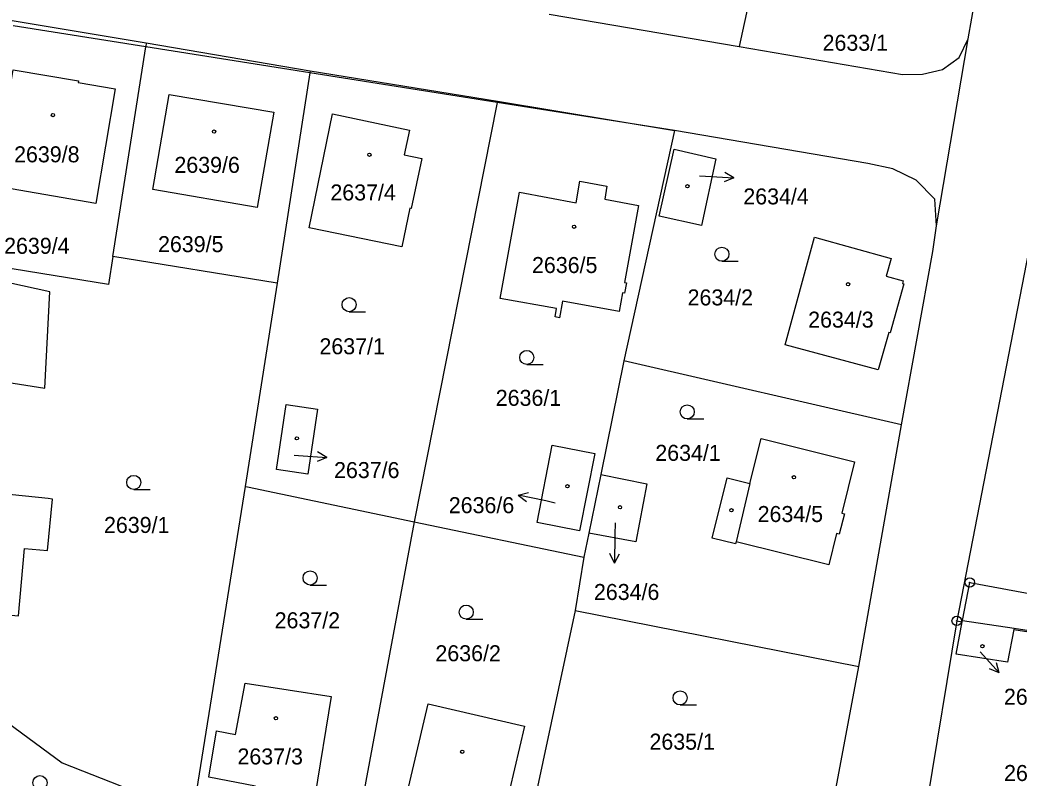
# Model space of a CAD drawing. Extents: x -733394 to -722299, y -1082822 to -1075049.
# Drawn here: x -728260.3 to -728154.2, y -1078281.8 to -1078201.3 of the extents above; entities that cross this region are included whole.
import ezdxf

# ---------------------------------------------------------------- set-up
doc = ezdxf.new("R2010")
doc.units = 0
for name, color, linetype in [('Hranice parcel', 7, 'Continuous'), ('Parcelní čísla', 7, 'Continuous'), ('Pop  PČ popisy', 7, 'Continuous'), ('Vnitřní kresba', 7, 'Continuous'), ('Značky bodu BP', 7, 'Continuous'), ('Značky budov', 7, 'Continuous'), ('Značky kultur', 7, 'Continuous')]:
    doc.layers.add(name, color=color, linetype=linetype)

msp = doc.modelspace()

# ---------------------------------------------------------------- linework, layer by layer
at = {"layer": 'Hranice parcel'}
for p, q in [((-728177.27, -1078173.1), (-728183.93, -1078204.09)), ((-728159.62, -1078203.28), (-728156.53, -1078185.72)), ((-728204.12, -1078200.66), (-728183.93, -1078204.09)), ((-728246.99, -1078204.13), (-728261.08, -1078201.9)), ((-728250.47, -1078226.42), (-728246.99, -1078204.13)), ((-728229.56, -1078206.89), (-728246.99, -1078204.13)), ((-728162.99, -1078223.16), (-728159.62, -1078203.28)), ((-728229.56, -1078206.89), (-728233.04, -1078229.25)), ((-728209.65, -1078210.03), (-728229.56, -1078206.89)), ((-728209.65, -1078210.03), (-728218.46, -1078254.58)), ((-728190.8, -1078213.01), (-728209.65, -1078210.03)), ((-728190.8, -1078213.01), (-728196.2, -1078237.48)), ((-728152.71, -1078223.37), (-728160.83, -1078265.11)), ((-728233.04, -1078229.25), (-728250.47, -1078226.42)), ((-728233.04, -1078229.25), (-728236.41, -1078250.82)), ((-728196.2, -1078237.48), (-728198.65, -1078249.57)), ((-728166.69, -1078244.3), (-728196.2, -1078237.48)), ((-728171.21, -1078269.97), (-728166.69, -1078244.3)), ((-728198.65, -1078249.57), (-728199.91, -1078255.78)), ((-728236.41, -1078250.82), (-728241.74, -1078284.02)), ((-728218.46, -1078254.58), (-728224.79, -1078288.58)), ((-728218.46, -1078254.58), (-728200.43, -1078258.33)), ((-728199.91, -1078255.78), (-728200.43, -1078258.33)), ((-728200.43, -1078258.33), (-728201.35, -1078263.99)), ((-728201.35, -1078263.99), (-728208.65, -1078298.11)), ((-728201.35, -1078263.99), (-728171.21, -1078269.97)), ((-728160.83, -1078265.11), (-728166.74, -1078301.18)), ((-728160.83, -1078265.11), (-728160.24, -1078265.2)), ((-728160.24, -1078265.2), (-728160.22, -1078265.06)), ((-728154.75, -1078266.03), (-728139.56, -1078268.33))]:
    msp.add_line(p, q, dxfattribs=at)
for points in [[(-728336.81, -1078189.84), (-728336.59, -1078188.72), (-728318.18, -1078191.81), (-728299.29, -1078194.96), (-728280.67, -1078198.09), (-728260.96, -1078201.37), (-728246.93, -1078203.72), (-728229.53, -1078206.69), (-728209.63, -1078209.91), (-728190.8, -1078213.01)], [(-728183.93, -1078204.09), (-728166.58, -1078207.06), (-728164.45, -1078207.04), (-728162.34, -1078206.54), (-728160.58, -1078205.25), (-728159.62, -1078203.28)], [(-728250.24, -1078208.59), (-728252.28, -1078220.76), (-728263.15, -1078218.89), (-728261.08, -1078206.57), (-728254.13, -1078207.74), (-728254.16, -1078207.93), (-728250.24, -1078208.59)], [(-728233.38, -1078211.08), (-728235.13, -1078221.2), (-728246.22, -1078219.27), (-728244.48, -1078209.18), (-728233.38, -1078211.08)], [(-728229.64, -1078223.35), (-728227.13, -1078211.25), (-728218.96, -1078212.97), (-728219.52, -1078215.61), (-728217.67, -1078216), (-728218.77, -1078221.3), (-728218.92, -1078221.26), (-728219.77, -1078225.37), (-728229.64, -1078223.35)], [(-728162.99, -1078223.16), (-728163.15, -1078220.3), (-728165.12, -1078218.29), (-728167.6, -1078217.09), (-728170.27, -1078216.51), (-728190.8, -1078213.01)], [(-728187.95, -1078223.12), (-728192.43, -1078222.12), (-728190.85, -1078215.01), (-728186.41, -1078216.02), (-728187.95, -1078223.12)], [(-728209.32, -1078230.86), (-728207.28, -1078219.57), (-728201.27, -1078220.69), (-728200.87, -1078218.41), (-728197.99, -1078218.92), (-728198.21, -1078220.33), (-728194.64, -1078220.99), (-728196.13, -1078229.16), (-728195.92, -1078229.19), (-728196.12, -1078230.29), (-728196.33, -1078230.26), (-728196.69, -1078232.26), (-728202.7, -1078231.14), (-728203.03, -1078232.93), (-728203.49, -1078232.83), (-728203.33, -1078231.94), (-728209.32, -1078230.86)], [(-728166.69, -1078244.3), (-728163.38, -1078225.89), (-728162.99, -1078223.16)], [(-728166.59, -1078229.28), (-728166.44, -1078229.32), (-728167.91, -1078234.53), (-728168.05, -1078234.49), (-728169.17, -1078238.46), (-728179.05, -1078235.77), (-728175.94, -1078224.34), (-728167.78, -1078226.6), (-728168.31, -1078228.5), (-728166.51, -1078229), (-728166.59, -1078229.28)], [(-728250.47, -1078226.42), (-728250.94, -1078229.37), (-728266.89, -1078226.8)], [(-728273.84, -1078266.93), (-728266.91, -1078263.96), (-728260.5, -1078264.59), (-728259.85, -1078257.42), (-728257.43, -1078257.64), (-728256.89, -1078252.17), (-728257.36, -1078252.12), (-728263.93, -1078251.45), (-728265.96, -1078251.24), (-728265.95, -1078246.64), (-728264.67, -1078239.31), (-728257.72, -1078240.39), (-728257.17, -1078230.15), (-728267.07, -1078227.98)], [(-728228.73, -1078242.61), (-728229.76, -1078249.54), (-728233.1, -1078249.04), (-728232.05, -1078242.11), (-728228.73, -1078242.61)], [(-728205.41, -1078254.65), (-728203.81, -1078246.46), (-728199.29, -1078247.34), (-728200.9, -1078255.53), (-728205.41, -1078254.65)], [(-728173.3, -1078255.9), (-728173.59, -1078255.83), (-728174.42, -1078259.15), (-728184.26, -1078256.71), (-728184.32, -1078256.94), (-728186.81, -1078256.34), (-728185.21, -1078249.93), (-728182.81, -1078250.53), (-728181.62, -1078245.75), (-728171.69, -1078248.23), (-728173.05, -1078253.67), (-728172.76, -1078253.74), (-728173.3, -1078255.9)], [(-728198.65, -1078249.57), (-728193.76, -1078250.56), (-728194.91, -1078256.72), (-728199.91, -1078255.78)], [(-728236.41, -1078250.82), (-728236.18, -1078250.87), (-728218.46, -1078254.58)], [(-728160.22, -1078265.06), (-728159.45, -1078261.03), (-728148.57, -1078263.04), (-728147.89, -1078259.53), (-728138.11, -1078261.37), (-728139.53, -1078268.19)], [(-728154.75, -1078266.03), (-728155.42, -1078269.51), (-728160.87, -1078268.65), (-728160.24, -1078265.2)], [(-728160.22, -1078265.06), (-728154.72, -1078265.89), (-728154.75, -1078266.03)], [(-728273.84, -1078266.93), (-728255.86, -1078280.2), (-728248.57, -1078283.07), (-728241.74, -1078284.02)], [(-728177.62, -1078300.25), (-728176.39, -1078297.55), (-728171.21, -1078269.97)], [(-728235.32, -1078282.65), (-728240.27, -1078281.71), (-728239.48, -1078276.79), (-728237.44, -1078277.17), (-728236.43, -1078271.72), (-728227.3, -1078273.15), (-728229.03, -1078283.78), (-728235.32, -1078282.75), (-728235.32, -1078282.65)], [(-728220.15, -1078287.47), (-728216.97, -1078273.93), (-728206.74, -1078276.29), (-728209.92, -1078289.89), (-728220.15, -1078287.47)]]:
    msp.add_lwpolyline(points, dxfattribs=at)
at = {"layer": 'Pop  PČ popisy'}
for p, q in [((-728188.14, -1078217.84), (-728187.5, -1078217.88)), ((-728187.5, -1078217.88), (-728184.5, -1078218.04)), ((-728184.5, -1078218.04), (-728185.48, -1078217.49)), ((-728184.5, -1078218.04), (-728185.53, -1078218.49)), ((-728231.22, -1078247.5), (-728230.75, -1078247.53)), ((-728230.75, -1078247.53), (-728227.76, -1078247.74)), ((-728227.76, -1078247.74), (-728228.79, -1078248.17)), ((-728227.76, -1078247.74), (-728228.72, -1078247.17)), ((-728207.42, -1078251.75), (-728206.33, -1078251.46)), ((-728204.48, -1078252.37), (-728207.42, -1078251.75)), ((-728207.42, -1078251.75), (-728206.54, -1078252.44)), ((-728203.48, -1078252.59), (-728204.48, -1078252.37)), ((-728197.11, -1078254.68), (-728197.14, -1078255.98)), ((-728197.14, -1078255.98), (-728197.19, -1078258.98)), ((-728197.19, -1078258.98), (-728197.68, -1078257.97)), ((-728197.19, -1078258.98), (-728196.67, -1078257.99)), ((-728158.32, -1078268.4), (-728156.31, -1078270.63)), ((-728156.31, -1078270.63), (-728156.61, -1078269.55)), ((-728156.31, -1078270.63), (-728157.35, -1078270.22))]:
    msp.add_line(p, q, dxfattribs=at)
at = {"layer": 'Vnitřní kresba'}
for p, q in [((-728246.93, -1078203.72), (-728246.99, -1078204.13)), ((-728229.53, -1078206.69), (-728229.56, -1078206.89)), ((-728209.63, -1078209.91), (-728209.65, -1078210.03)), ((-728182.81, -1078250.53), (-728184.26, -1078256.71)), ((-728154.72, -1078265.89), (-728139.53, -1078268.19))]:
    msp.add_line(p, q, dxfattribs=at)
at = {"layer": 'Značky bodu BP'}
for centre, radius in [((-728159.45, -1078261.03), 0.5), ((-728159.45, -1078261.03), 0.0303), ((-728160.83, -1078265.11), 0.5), ((-728160.83, -1078265.11), 0.0303)]:
    msp.add_circle(centre, radius, dxfattribs=at)
at = {"layer": 'Značky budov'}
for centre in [(-728256.84, -1078211.39), (-728239.73, -1078213.13), (-728223.22, -1078215.59), (-728189.43, -1078218.94), (-728201.48, -1078223.24), (-728172.37, -1078229.35), (-728230.93, -1078245.72), (-728178.13, -1078249.85), (-728202.18, -1078250.81), (-728196.6, -1078253.04), (-728184.76, -1078253.35), (-728158.09, -1078267.81), (-728233.16, -1078275.45), (-728213.36, -1078279.02)]:
    msp.add_circle(centre, 0.175, dxfattribs=at)
at = {"layer": 'Značky kultur'}
for p, q in [((-728185.78, -1078226.91), (-728184.03, -1078226.91)), ((-728225.38, -1078232.27), (-728223.63, -1078232.27)), ((-728206.5, -1078237.88), (-728204.75, -1078237.88)), ((-728189.46, -1078243.66), (-728187.71, -1078243.66)), ((-728248.26, -1078251.15), (-728246.51, -1078251.15)), ((-728229.52, -1078261.3), (-728227.77, -1078261.3)), ((-728212.94, -1078264.93), (-728211.19, -1078264.93)), ((-728190.22, -1078274.04), (-728188.47, -1078274.04))]:
    msp.add_line(p, q, dxfattribs=at)
for centre in [(-728185.78, -1078226.16), (-728225.38, -1078231.52), (-728206.5, -1078237.13), (-728189.46, -1078242.91), (-728248.26, -1078250.4), (-728229.52, -1078260.55), (-728212.94, -1078264.18), (-728190.22, -1078273.29), (-728258.22, -1078282.3)]:
    msp.add_circle(centre, 0.75, dxfattribs=at)

# ---------------------------------------------------------------- texts
at = {"layer": 'Parcelní čísla'}
for s, p in [('2633/1', (-728175.08, -1078204.55)), ('2639/8', (-728260.97, -1078216.4)), ('2639/6', (-728243.94, -1078217.52)), ('2637/4', (-728227.37, -1078220.45)), ('2634/4', (-728183.5, -1078220.87)), ('2639/4', (-728262.03, -1078226.12)), ('2639/5', (-728245.68, -1078225.94)), ('2636/5', (-728205.95, -1078228.16)), ('2634/2', (-728189.42, -1078231.6)), ('2634/3', (-728176.61, -1078233.96)), ('2637/1', (-728228.53, -1078236.79)), ('2636/1', (-728209.8, -1078242.27)), ('2634/1', (-728192.85, -1078248.11)), ('2637/6', (-728226.98, -1078249.94)), ('2636/6', (-728214.79, -1078253.67)), ('2634/5', (-728181.98, -1078254.61)), ('2639/1', (-728251.42, -1078255.77)), ('2634/6', (-728199.37, -1078262.89)), ('2637/2', (-728233.29, -1078265.9)), ('2636/2', (-728216.21, -1078269.4)), ('2656/30', (-728155.81, -1078274.02)), ('2635/1', (-728193.47, -1078278.79)), ('2637/3', (-728237.24, -1078280.36)), ('2656/5', (-728155.8, -1078282.12))]:
    msp.add_text(s, height=1.7, dxfattribs=at).set_placement(p)

doc.saveas('drawing.dxf')
